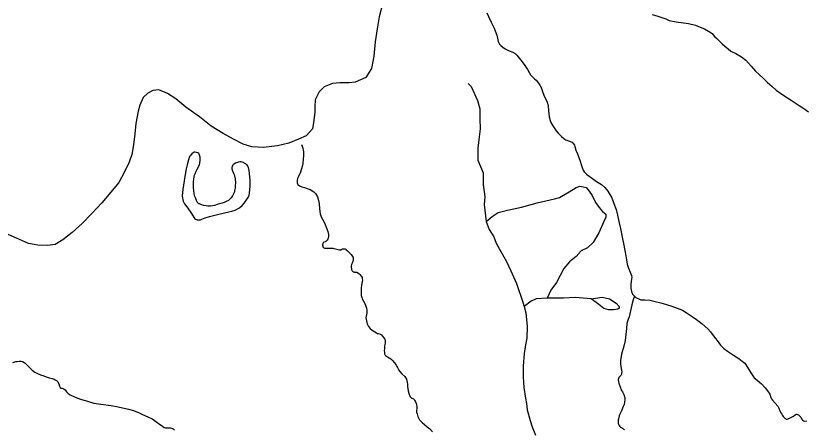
# Model space of a CAD drawing. Extents: x 2220236 to 2384410, y 720751 to 894131.
# Drawn here: x 2301515 to 2306111, y 883179 to 885584 of the extents above; entities that cross this region are included whole.
import ezdxf

# ---------------------------------------------------------------- set-up
doc = ezdxf.new("R2010")
doc.units = 0
doc.layers.add('Default', color=7, linetype='Continuous')

msp = doc.modelspace()

# ---------------------------------------------------------------- linework, layer by layer
at = {"layer": 'Default'}
for points in [[(2303649.5, 885658.8), (2303628.4, 885578.7), (2303617.2, 885508.6), (2303604, 885432.4), (2303597, 885348.3), (2303583.7, 885278.3), (2303550.2, 885225.9), (2303520.4, 885211.5), (2303488.6, 885197.2), (2303450.7, 885194.8), (2303398.7, 885194.3), (2303356.8, 885189.8), (2303309, 885171.4), (2303279.4, 885141), (2303255.9, 885094.8), (2303254.2, 885056.7), (2303254.5, 885020.7), (2303245.3, 884962.7), (2303239.6, 884926.7), (2303204, 884886.4), (2303158.2, 884865.9), (2303102.5, 884843.2), (2303036.7, 884828.5), (2302954.9, 884817.6), (2302887, 884821), (2302836.7, 884836.3), (2302780.5, 884865.8), (2302720.1, 884899.2), (2302651.7, 884942.4), (2302583.1, 884995.6), (2302504.5, 885052.8), (2302446.1, 885100), (2302397.8, 885131.5), (2302347.5, 885153), (2302311.5, 885148.5), (2302283.7, 885134.4), (2302256.1, 885108), (2302236.5, 885063.8), (2302226.9, 885029.8), (2302213.7, 884957.6), (2302206.4, 884897.5), (2302199, 884833.6), (2302189.7, 884777.4), (2302174.1, 884733.3), (2302146.8, 884677), (2302113.5, 884614.6), (2302058.1, 884546.1), (2302014.8, 884495.7), (2301957.5, 884433.1), (2301900, 884376.5), (2301842.7, 884324), (2301789.1, 884281.3), (2301743.4, 884252.9), (2301699.6, 884248.5), (2301643.5, 884249.8), (2301589.5, 884259.1), (2301519.2, 884290.5), (2301470.9, 884311.9)], [(2304254.9, 885600.9), (2304264.4, 885579.1), (2304280.3, 885547.7), (2304296.4, 885511.5), (2304302.4, 885497), (2304311.8, 885472), (2304316.4, 885453.1), (2304318.4, 885443.4), (2304320.9, 885435.3), (2304324.4, 885427.3), (2304328.4, 885419.2), (2304336.3, 885411.3), (2304346.3, 885401.1), (2304360.3, 885390.9), (2304376.4, 885383.4), (2304390.4, 885379.1), (2304406.3, 885371.6), (2304418.3, 885363.9), (2304428.4, 885355.3), (2304436.5, 885344.8), (2304452.5, 885325.1), (2304470.9, 885300.4), (2304490.5, 885271.6), (2304500.4, 885253.2), (2304508.3, 885241.1), (2304516.5, 885233.3), (2304530.5, 885217.4), (2304540.5, 885208.8), (2304554.5, 885193), (2304562.4, 885181.1), (2304569.6, 885167.4)], [(2305214.7, 885591), (2305248.7, 885581.6), (2305294.7, 885565.5), (2305314.7, 885557.3), (2305354.6, 885549.1), (2305426.7, 885539.7), (2305466.7, 885529.1), (2305494.8, 885517.1), (2305520.8, 885507.5), (2305542.7, 885495.2), (2305552.8, 885489), (2305560.8, 885483.8), (2305564.7, 885481.3), (2305568.8, 885475.1)], [(2305568.8, 885475.1), (2305580.4, 885460.8), (2305590.7, 885451.4), (2305599.5, 885443.5), (2305610.7, 885433.2), (2305622.8, 885421.5), (2305638.8, 885407.3), (2305656.8, 885391.7), (2305672.7, 885379.1), (2305702.2, 885363.9), (2305724.7, 885351.8), (2305734.7, 885345.6), (2305760.8, 885325.3), (2305790.8, 885291.3), (2305816.8, 885261.2), (2305860.9, 885221.2), (2305887, 885195.2), (2305912.9, 885173.3), (2305936.8, 885151.3), (2305980.8, 885121), (2306024.8, 885093.2), (2306070.9, 885063.1), (2306097, 885045.4), (2306124.8, 885025.1)], [(2304145.9, 885190.3), (2304162.7, 885172.4), (2304200, 885090.7), (2304212.7, 885042.4), (2304212.7, 885011.9), (2304212.7, 884984), (2304215.2, 884925.5), (2304210.2, 884879.8), (2304202.5, 884813.7), (2304202.5, 884745.1), (2304233, 884671.4), (2304232.7, 884601.4), (2304239.2, 884559.5), (2304241.6, 884531.6), (2304238.1, 884485.8), (2304250.8, 884386.7)], [(2304569.6, 885167.4), (2304576.5, 885149.7), (2304588.4, 885117.4), (2304596.4, 885099.5), (2304604.5, 885081), (2304610.5, 885061.6), (2304612.4, 885031.3), (2304614.5, 885013.4), (2304616.4, 884997.1), (2304617.8, 884991.3), (2304619.8, 884981.6), (2304627, 884962.9), (2304632.4, 884953.3), (2304642.4, 884937.3), (2304656.6, 884914.9), (2304668.5, 884901.6), (2304688.1, 884881.8), (2304702.4, 884870.9), (2304714.5, 884863.2), (2304728.4, 884857.2), (2304744.8, 884851.3), (2304749.5, 884848.3), (2304756.4, 884841.1), (2304763.1, 884830.6), (2304766.6, 884823.3), (2304772.6, 884803.2), (2304780.5, 884781.3), (2304788.4, 884759.4), (2304796.4, 884739.3), (2304802.5, 884719), (2304808.4, 884701.2), (2304814.8, 884685.9), (2304820.4, 884676.3), (2304836.4, 884661.3), (2304868.4, 884637.2), (2304892.5, 884621), (2304920.4, 884603.4), (2304939.6, 884585.1), (2304958.5, 884562.9), (2304980.5, 884525.4), (2304992.5, 884491.3), (2305006.5, 884457.4), (2305014.6, 884425), (2305022.6, 884386.7), (2305030.6, 884346.8), (2305040.5, 884297.2), (2305048.6, 884259.1), (2305056.7, 884219.2), (2305062.6, 884187.4), (2305066.5, 884165.4), (2305070.5, 884139.3), (2305078.7, 884116.7), (2305088.6, 884093.3), (2305094.7, 884072.9), (2305096.6, 884060.8), (2305094.5, 884053.3), (2305093.7, 884036.8), (2305092.5, 884022.8), (2305092.5, 883999), (2305095.2, 883981.1), (2305101.7, 883964.9), (2305112.6, 883953.2), (2305113.4, 883952.2)], [(2303175.8, 884835.3), (2303180.1, 884824.9), (2303183.9, 884813.5), (2303186.6, 884803), (2303188, 884793.2), (2303188.1, 884780.8), (2303187.9, 884769.4), (2303186.1, 884751.3), (2303184, 884724.8), (2303179.9, 884706.6), (2303170, 884675), (2303158.1, 884649.1), (2303154, 884636.8), (2303152, 884626.7), (2303151.9, 884622.7), (2303151.9, 884612.9), (2303156, 884603), (2303164.1, 884595.2), (2303177.9, 884589.3), (2303194.1, 884585), (2303216, 884576.9), (2303226, 884573.1), (2303248, 884559.4), (2303258.1, 884550.8), (2303270, 884530.7), (2303276.1, 884508.7), (2303280.1, 884489.3), (2303282, 884461.3), (2303284, 884432.8), (2303289.9, 884415), (2303298.1, 884401.4), (2303310, 884378.8), (2303324, 884345), (2303330.1, 884328.8), (2303332.8, 884311.8), (2303333.8, 884300.2), (2303332.2, 884290.3), (2303330.1, 884285.2), (2303325.1, 884278.6), (2303318.8, 884271.8), (2303313.9, 884269.2), (2303306, 884267), (2303303.9, 884265.3), (2303301.9, 884263.7), (2303299.9, 884258.6), (2303299.5, 884249.6), (2303300, 884243), (2303300.9, 884239), (2303302, 884237.5), (2303306.8, 884233.5), (2303310, 884232.8), (2303318, 884233.1), (2303328, 884232.7), (2303334, 884233), (2303338, 884233.1), (2303349.2, 884232.8), (2303358, 884232.4), (2303365.3, 884231.1), (2303374, 884228.8), (2303398, 884223.2), (2303401.8, 884222.5), (2303405, 884222.7), (2303407.8, 884223.6), (2303410.2, 884224.7), (2303415.6, 884228.1), (2303418.4, 884229), (2303424, 884229.3), (2303427, 884228.6), (2303429.6, 884227.9), (2303433.9, 884225.7), (2303437, 884223.2), (2303441.8, 884219.4), (2303446, 884214.6), (2303456, 884205.2), (2303460.2, 884201.1), (2303466, 884195), (2303473.9, 884183.7), (2303475.9, 884177.2), (2303476.6, 884165), (2303474, 884155.1), (2303470.1, 884144.9), (2303467.6, 884136.6), (2303466.1, 884129.3), (2303466, 884122.7), (2303466.8, 884113), (2303468, 884107.2), (2303468.5, 884103.8), (2303470.1, 884100.7), (2303472.8, 884097.6), (2303476.1, 884095.1), (2303480, 884093.7), (2303484, 884093.1), (2303492, 884092.6), (2303497.4, 884092), (2303502.1, 884090.6), (2303510.1, 884085.1), (2303516, 884078.8)], [(2302583, 884717.4), (2302585.8, 884727.5), (2302587.9, 884744.8), (2302587.8, 884761.2), (2302581.9, 884779), (2302579.7, 884783.1), (2302573.8, 884786.8), (2302565.9, 884788.9), (2302555.8, 884791.1), (2302550.6, 884790.9), (2302545.7, 884787.3), (2302538.8, 884781.4), (2302529.2, 884770.2), (2302525.8, 884765.3), (2302519.4, 884746.8), (2302510.9, 884716.2), (2302505.8, 884693), (2302497.8, 884649.1), (2302485.7, 884573.1), (2302483.2, 884536.2), (2302483.8, 884523), (2302485.7, 884514.9), (2302487.7, 884505.2), (2302495.9, 884490.7), (2302515, 884464.5), (2302535.9, 884433.3), (2302551.6, 884409.4), (2302557.1, 884403.8), (2302563.9, 884399.1), (2302569.8, 884396.9), (2302576.6, 884396.4), (2302583.8, 884396.7), (2302589.1, 884397.7), (2302597.8, 884401.3), (2302616.5, 884408.6), (2302641.8, 884417.1), (2302687.8, 884427.2), (2302727.8, 884437), (2302753.9, 884443.1), (2302771.8, 884447)], [(2302771.8, 884447), (2302790.3, 884453.6), (2302815.8, 884466.8), (2302831.8, 884480.7), (2302844.6, 884495.2), (2302856.9, 884512.9), (2302865.9, 884527.3), (2302871.2, 884540.5), (2302873.9, 884553), (2302877.8, 884593.4), (2302877.9, 884625.4), (2302874, 884667.1), (2302871.9, 884685), (2302868, 884702.1), (2302864.9, 884708.5), (2302859.8, 884714.9), (2302850.7, 884722.8), (2302838, 884731.2), (2302825.8, 884734.7), (2302818.4, 884734.4), (2302809.9, 884733.3), (2302791.9, 884726.9), (2302783.1, 884721.6), (2302779.8, 884719), (2302776.4, 884714.7), (2302773.9, 884708.8), (2302771.8, 884700.5), (2302771.9, 884693.3), (2302775.9, 884682.7), (2302781.9, 884668.9), (2302785.8, 884660.9), (2302790.2, 884636.4)], [(2302790.2, 884636.4), (2302791.9, 884611.1), (2302791.3, 884596.3), (2302789.8, 884583.2), (2302787.4, 884568.3), (2302785.9, 884560.8), (2302775.3, 884536.6), (2302767.8, 884524.9), (2302761.8, 884518.8), (2302751, 884510.2), (2302737.9, 884503), (2302727.1, 884497.8), (2302714.3, 884493.1), (2302691.9, 884487.3), (2302669.8, 884480.6), (2302647.7, 884477.3), (2302631.9, 884476.7), (2302622.5, 884477.9), (2302607.7, 884481.3), (2302595.8, 884485), (2302583.8, 884489.3), (2302578.7, 884490.9), (2302573.8, 884494.7), (2302571.9, 884497), (2302569.9, 884501.2), (2302565.8, 884509.2), (2302561.3, 884520.4), (2302555.8, 884533.4), (2302552.3, 884548.9), (2302550.8, 884567.6), (2302549.2, 884582.3), (2302548.6, 884599.5), (2302547.7, 884616.7), (2302549.8, 884634.8), (2302551.8, 884644.9), (2302552.7, 884652.3), (2302557.2, 884664.7), (2302563.4, 884679.8), (2302567.8, 884688.9), (2302583, 884717.4)], [(2304250.8, 884386.7), (2304285.1, 884417.2), (2304320.6, 884440.1), (2304374, 884452.8), (2304455.3, 884470.6), (2304546.7, 884496), (2304648.3, 884518.9), (2304676.2, 884526.5), (2304732.1, 884559.5), (2304772.7, 884584.9), (2304795.6, 884592.6), (2304813.4, 884590), (2304831.2, 884584.9), (2304848.9, 884564.6), (2304866.7, 884539.2), (2304887, 884498.5), (2304907.4, 884468), (2304927.7, 884445.2), (2304945.5, 884429.9), (2304945.5, 884412.1), (2304935.3, 884386.7), (2304904.8, 884320.6), (2304871.8, 884264.7), (2304838.8, 884234.2), (2304803.2, 884216.4), (2304772.7, 884183.4), (2304734.6, 884152.9), (2304701.6, 884114.8), (2304658.5, 884033.4), (2304625.4, 883987.7), (2304605.1, 883941.9)], [(2304250.8, 884386.7), (2304268.6, 884341), (2304294, 884297.8), (2304309.2, 884262.2), (2304327, 884226.6), (2304367.6, 884155.4), (2304393, 884099.5), (2304426.1, 884025.8), (2304464.2, 883919.1), (2304470.5, 883893.7)], [(2303516, 884078.8), (2303526.1, 884067), (2303528.3, 884062.1), (2303529.3, 884057.1), (2303530, 884053.1), (2303530.5, 884046.6), (2303530, 884039.1), (2303526.1, 884016.8), (2303524.2, 884001.1), (2303524.2, 883976.5), (2303524.2, 883956.9), (2303526.3, 883945.5), (2303530, 883936.7), (2303544.1, 883910.9), (2303548.1, 883901.2), (2303554, 883882.7), (2303556.1, 883871.1), (2303556, 883854.7), (2303552.1, 883836.6), (2303551.4, 883829.1), (2303552.1, 883818.5), (2303556, 883800.7), (2303558.1, 883792.6), (2303566.2, 883777.3), (2303576.1, 883764.5), (2303588.1, 883755.2), (2303602.1, 883745.2), (2303612.2, 883739), (2303616.7, 883736.6), (2303622.1, 883735.2), (2303636.2, 883732.6), (2303642.2, 883728.6), (2303654.1, 883712.7), (2303660.1, 883703.1), (2303662.1, 883696.6), (2303663.2, 883686), (2303662.8, 883679.4), (2303660, 883664.5), (2303659, 883656.3), (2303658.2, 883646.4), (2303658, 883635), (2303658.2, 883626.8), (2303658.2, 883622.6), (2303658.9, 883617.8), (2303662, 883610.6), (2303664.1, 883608.9), (2303676.1, 883600.3), (2303686.1, 883595.1), (2303696.2, 883588.2), (2303704.1, 883581.1), (2303717.5, 883565.2), (2303726.1, 883552.4), (2303733.9, 883537.9), (2303742.1, 883522.6), (2303746.1, 883517.2), (2303760.2, 883500.5), (2303778, 883484.9), (2303786.2, 883471.2), (2303790.1, 883450.8), (2303792.2, 883442.6), (2303792.2, 883427), (2303796, 883402.6), (2303802.1, 883380.8), (2303805.6, 883373.6), (2303808.9, 883367.9), (2303811.8, 883364.8), (2303814.1, 883362.3), (2303827, 883355.4), (2303830.7, 883352.4), (2303834.1, 883348.5), (2303840.1, 883338.8), (2303843.5, 883329.1), (2303845.4, 883321.8), (2303846.6, 883310.4), (2303846.2, 883300.6), (2303844.9, 883288.1), (2303846.1, 883278.4), (2303848.1, 883268.7), (2303852.2, 883252.4), (2303858.1, 883241.1), (2303862.8, 883233.8), (2303868.2, 883227.5), (2303878.7, 883217.3), (2303892.1, 883206.4), (2303908.1, 883193.1), (2303922.2, 883180.5), (2303938.2, 883164.7)], [(2304605.1, 883941.9), (2304541.8, 883937.5), (2304511.1, 883924.2), (2304470.5, 883893.7)], [(2304861.6, 883936.9), (2304767.7, 883944.5), (2304699.1, 883941.9), (2304605.1, 883941.9)], [(2304861.6, 883936.9), (2304925.1, 883947), (2304968.3, 883936.9), (2305006.4, 883911.4), (2305024.2, 883893.7), (2305024.2, 883883.5), (2305016.6, 883878.4), (2304991.2, 883873.3), (2304960.7, 883873.3), (2304935.3, 883881), (2304904.8, 883903.8), (2304861.6, 883936.9)], [(2305113.4, 883952.2), (2305105, 883932.3), (2305096.9, 883902.3), (2305088.9, 883866.8), (2305082.5, 883832.9), (2305074.5, 883812.8), (2305068.5, 883794.5), (2305066.5, 883765), (2305062.5, 883731), (2305058.6, 883694.9), (2305050.5, 883662.5), (2305036.6, 883615.1), (2305031.7, 883578.9), (2305030.9, 883559.1), (2305032.5, 883544.5), (2305036.6, 883522.5), (2305038.5, 883511), (2305038.1, 883506.1), (2305036.6, 883498.7), (2305033.3, 883491.9), (2305028.5, 883485.1), (2305022.6, 883479.3), (2305019.4, 883474.2), (2305018.6, 883469.1), (2305020.6, 883454.6), (2305022.5, 883446.5), (2305024.6, 883440.8), (2305034.6, 883410.8), (2305037.7, 883404.3), (2305042.6, 883397.1), (2305050.4, 883381), (2305056.6, 883362.4), (2305056.6, 883352.6), (2305054.9, 883336.2), (2305052.6, 883322.9), (2305047.9, 883310.5), (2305036.5, 883287), (2305028.5, 883266.9), (2305024.5, 883256.9), (2305020.6, 883240.3), (2305018.4, 883234.6), (2305017.7, 883228), (2305017.3, 883219), (2305018.5, 883212.4), (2305023.2, 883201), (2305028.4, 883194.8), (2305032.4, 883190.8), (2305042.5, 883184.6), (2305054.6, 883176.9)], [(2305113.4, 883952.2), (2305121.3, 883945.3), (2305128.5, 883940.6), (2305137.5, 883936.8), (2305150.6, 883932.5), (2305172.5, 883931), (2305201.6, 883929.6), (2305232.7, 883922.7), (2305266.5, 883913.5), (2305299.5, 883904.2), (2305330.7, 883894.7), (2305391.3, 883871), (2305418.7, 883854.9), (2305448.6, 883834.7), (2305472.7, 883816.9), (2305488.6, 883805.1), (2305506.7, 883792.9), (2305539.6, 883763), (2305555.3, 883744.8), (2305570.7, 883724.9), (2305584.7, 883706.6), (2305592.8, 883694.6), (2305602.7, 883681.2), (2305613.5, 883667.6), (2305632.7, 883648.6), (2305652.7, 883633), (2305688.7, 883609.1), (2305718.7, 883590.7), (2305738.7, 883575.1), (2305753.9, 883562.5), (2305772.7, 883537.1), (2305788.8, 883506.5), (2305808.7, 883478.7), (2305826.7, 883464.7), (2305850.8, 883442.6), (2305872.7, 883420.5), (2305886.9, 883403.1), (2305898.9, 883383), (2305904.8, 883364.4), (2305909, 883356.4), (2305914.7, 883348.4), (2305930.8, 883331.1), (2305945.5, 883313.7), (2305952.7, 883300.8), (2305958.8, 883287), (2305964.7, 883275), (2305968.9, 883267), (2305972.8, 883259), (2305976.9, 883252.5), (2305984.8, 883244.6), (2305990.2, 883240.7), (2305994.8, 883238.5), (2305999.9, 883237.9), (2306006.8, 883239), (2306014.9, 883242.5), (2306022.7, 883247), (2306036.8, 883255), (2306046.9, 883262.8), (2306052.9, 883267), (2306054.9, 883267.1), (2306066.9, 883262.8), (2306075, 883255.7), (2306080.9, 883248.6), (2306084.9, 883238.9), (2306088.9, 883232.5), (2306095.1, 883228.6), (2306100.8, 883226.4), (2306114.8, 883227)], [(2304470.5, 883893.7), (2304480.8, 883856.3), (2304489.5, 883776.4), (2304486.2, 883708.4), (2304478.6, 883670.3), (2304471.3, 883620.4), (2304466.1, 883546.4), (2304464.6, 883484.3), (2304469.4, 883422.4), (2304478.1, 883360.6), (2304484.4, 883328.6), (2304488.7, 883292.6), (2304505.4, 883230.8), (2304517.8, 883192.9), (2304536.4, 883145.3)], [(2301497.4, 883566.8), (2301515.3, 883572.5), (2301523.9, 883573.7), (2301535.5, 883575), (2301546.3, 883574.6), (2301554.2, 883572.5), (2301564, 883567.1), (2301569.4, 883562.4), (2301587.5, 883545.1), (2301600.5, 883531.6), (2301610.2, 883522.2), (2301625.7, 883511.4), (2301637.4, 883504.5), (2301658.8, 883495.6), (2301677.4, 883489), (2301692.1, 883483.8), (2301709.5, 883478.7), (2301726.9, 883473.8), (2301737.2, 883470), (2301744.2, 883467.1), (2301752, 883461.6), (2301757.6, 883456.8), (2301765.6, 883442.5), (2301769.5, 883430.3), (2301773.8, 883422.3), (2301779, 883418.5), (2301785.4, 883417), (2301795, 883414.1), (2301801.6, 883408.6), (2301809.5, 883396.7), (2301819.5, 883386.3), (2301831.4, 883378.6), (2301859.6, 883366), (2301891.6, 883354.9), (2301937.9, 883339.6), (2301969.6, 883331.1), (2302009.5, 883324.5), (2302069.6, 883317.2), (2302109.6, 883308.8), (2302169.7, 883296.7), (2302199.7, 883288.7), (2302231.6, 883274.6), (2302251, 883265.4), (2302282.4, 883251.9), (2302307.5, 883239.1), (2302321.7, 883230.7), (2302335.7, 883220.4), (2302345.6, 883212.6), (2302359.7, 883202.6), (2302367.7, 883196.3), (2302377.6, 883188.5), (2302385.7, 883186.5), (2302395.7, 883186.9), (2302405.7, 883186.5), (2302413.7, 883186.8), (2302422, 883184.8), (2302429.8, 883180.9), (2302437.1, 883173)]]:
    msp.add_lwpolyline(points, dxfattribs=at)

doc.saveas('drawing.dxf')
